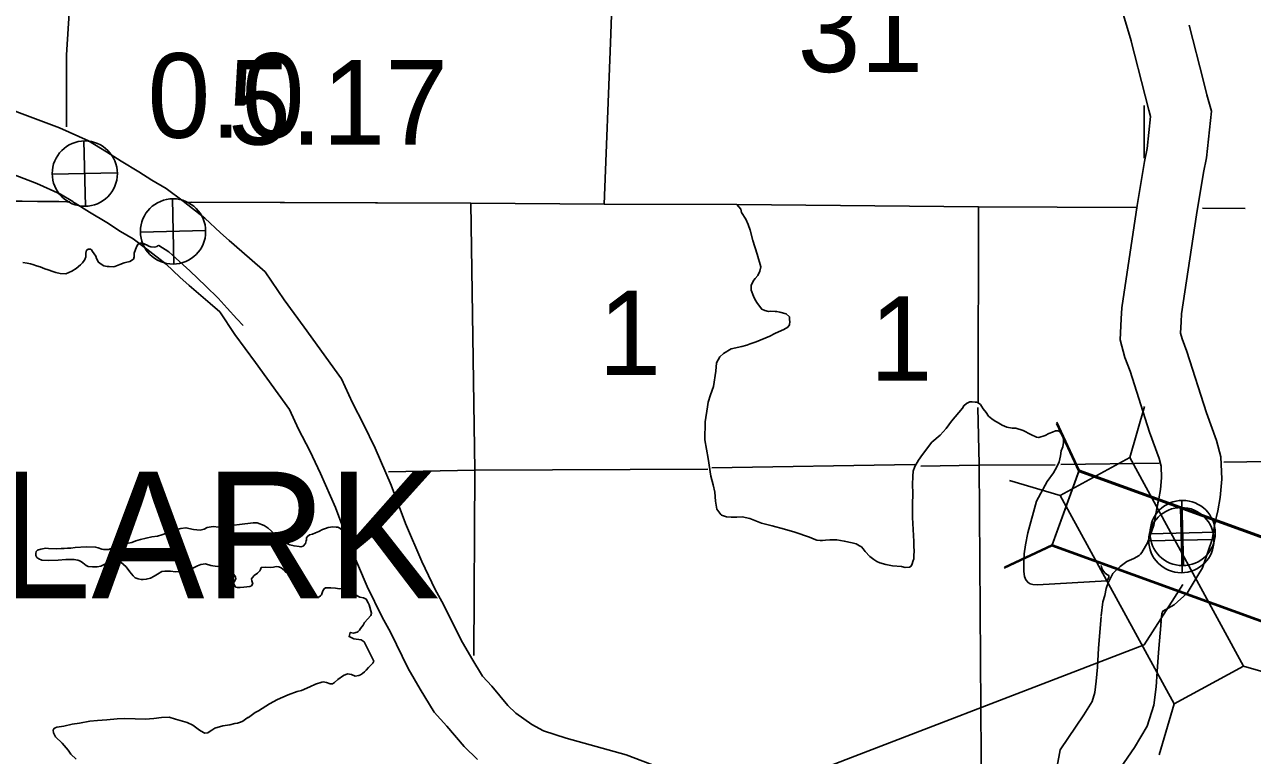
# Model space of a CAD drawing. Extents: x 369523 to 838377, y 495025 to 936819.
# Drawn here: x 570168 to 582440, y 816974 to 824276 of the extents above; entities that cross this region are included whole.
import ezdxf

# ---------------------------------------------------------------- set-up
doc = ezdxf.new("R2010")
doc.units = 0
for name, color, linetype in [('21', 7, 'Continuous'), ('DSN_BRDG_Annotation', 7, 'Continuous'), ('DSN_DRFT_Common-Annotations', 7, 'Continuous'), ('Level 1', 7, 'Continuous'), ('Level 10', 7, 'Continuous'), ('Level 15', 7, 'Continuous'), ('Level 21', 7, 'Continuous'), ('Level 22', 7, 'Continuous'), ('Level 6', 7, 'Continuous')]:
    doc.layers.add(name, color=color, linetype=linetype)

msp = doc.modelspace()

# ---------------------------------------------------------------- linework, layer by layer
at = {"layer": '21'}
for p, q in [((581356, 818080), (581743, 818682)), ((573273, 814970), (581356, 818080))]:
    msp.add_line(p, q, dxfattribs=at)
at = {"layer": 'DSN_DRFT_Common-Annotations'}
for p, q in [((570777, 822462), (570762, 823113)), ((570444, 822780), (571095, 822795)), ((571660, 821884), (571645, 822535)), ((571327, 822202), (571978, 822217)), ((581750, 818870), (581735, 819521)), ((581737, 818800), (581722, 819451)), ((581417, 819188), (582068, 819203)), ((581404, 819118), (582055, 819133))]:
    msp.add_line(p, q, dxfattribs=at)
for centre in [(570770, 822787), (571652, 822209), (581742, 819196), (581729, 819125)]:
    msp.add_circle(centre, 326, dxfattribs=at)
at = {"layer": 'Level 1'}
for points in [[(581158, 826469), (581124, 826224), (581101, 826030), (581090, 825844), (581076, 825683), (581065, 825582), (581057, 825486), (581036, 825336), (581024, 825210), (581018, 825100), (581019, 825020), (581024, 824938), (581034, 824830), (581046, 824730), (581227, 824112)], [(581985, 818976), (582002, 819025), (582037, 819132), (582064, 819290), (582093, 819418), (582117, 819552), (582133, 819733), (582124, 819956), (582079, 820120), (581980, 820397), (581784, 821011), (581737, 821135), (581722, 821192), (581727, 821307), (581731, 821387), (581880, 822375), (581951, 822797), (581982, 822945), (582030, 823410), (581985, 823573), (581950, 823711), (581806, 824271)], [(568377, 824155), (568468, 824076), (568507, 824061), (568602, 824016), (568803, 823934), (570091, 823405), (570517, 823243), (570807, 823114), (570988, 823004), (571135, 822912), (571309, 822804), (571440, 822720), (571583, 822638), (571752, 822510), (571754, 822509)], [(581395, 819109), (581435, 819219), (581453, 819276), (581476, 819406), (581505, 819537), (581522, 819631), (581532, 819747), (581527, 819863), (581506, 819940), (581412, 820205), (581217, 820814), (581165, 820951), (581118, 821126), (581127, 821335), (581133, 821447), (581288, 822470), (581362, 822908), (581388, 823037), (581421, 823359), (581404, 823420), (581369, 823563), (581225, 824122)], [(567982, 823704), (568153, 823554), (568273, 823508), (568361, 823467), (568575, 823379), (569871, 822847), (570289, 822688), (570528, 822581), (570649, 822508)], [(570652, 822506), (570673, 822493), (570817, 822403), (570989, 822297), (571128, 822207), (571252, 822136), (571389, 822033), (571583, 821883), (571721, 821754), (571814, 821670), (572022, 821490), (572118, 821405)], [(571742, 822518), (571752, 822510), (571971, 822341), (572127, 822196), (572212, 822119), (572417, 821941), (572572, 821804)], [(572572, 821804), (572761, 821526), (572961, 821253), (573337, 820735), (573446, 820497), (573555, 820284), (573673, 820043), (573831, 819674), (573975, 819292), (574137, 818911), (574273, 818631), (574355, 818483), (574532, 818125), (574639, 817941), (574744, 817767), (574838, 817665), (574999, 817474), (575079, 817397), (575239, 817284), (575356, 817221), (575582, 817146), (576179, 816979), (576610, 816817)], [(572118, 821405), (572270, 821180), (572476, 820900), (572816, 820430), (572906, 820235), (573018, 820016), (573127, 819792), (573274, 819450), (573418, 819068), (573591, 818662), (573741, 818354), (573824, 818205), (574003, 817841), (574123, 817636), (574261, 817406), (574387, 817268), (574561, 817064), (574696, 816933)], [(580929, 818370), (580944, 818509), (580963, 818571), (580978, 818643), (580997, 818697), (581046, 818793), (581119, 818860), (581184, 818911), (581254, 818942), (581309, 818972), (581322, 818984), (581333, 819002), (581393, 819104), (581435, 819219), (581453, 819276), (581476, 819406), (581499, 819513)], [(581525, 818303), (581534, 818388), (581543, 818416), (581656, 818478), (581787, 818594), (581849, 818695), (581939, 818848), (582002, 819025), (582037, 819132), (582064, 819290), (582069, 819309)], [(580928, 818361), (580902, 818047), (580890, 817856), (580879, 817716), (580866, 817603), (580838, 817513), (580756, 817378), (580517, 817030), (580457, 816705)], [(581526, 818312), (581501, 818004), (581488, 817814), (581476, 817658), (581455, 817477), (581389, 817265), (581261, 817053), (581084, 816796)]]:
    msp.add_lwpolyline(points, dxfattribs=at)
at = {"layer": 'Level 10'}
for points in [[(571177, 821900), (571219, 821910), (571247, 821924), (571257, 821933), (571265, 821957), (571263, 821991), (571286, 822055), (571302, 822083), (571322, 822091), (571348, 822091), (571395, 822071), (571409, 822063), (571431, 822054), (571465, 822052), (571493, 822060), (571497, 822066), (571509, 822070), (571509, 822068), (571609, 822005), (571684, 821939), (571821, 821816), (571980, 821663), (572103, 821544), (572192, 821443), (572289, 821337), (572353, 821270)], [(570151, 821900), (570195, 821892), (570229, 821884), (570252, 821878), (570286, 821867), (570324, 821855), (570370, 821835), (570404, 821825), (570450, 821808), (570482, 821798), (570523, 821790), (570581, 821787), (570641, 821813), (570685, 821839), (570726, 821875), (570746, 821895), (570764, 821918), (570772, 821930), (570780, 821954), (570782, 821976), (570782, 821992), (570784, 822010), (570786, 822022), (570790, 822022), (570804, 822032), (570826, 822032), (570836, 822026), (570848, 822010), (570880, 821962), (570886, 821938), (570907, 821902), (570933, 821883), (570961, 821865), (570995, 821859), (571013, 821859), (571053, 821855), (571071, 821859), (571121, 821878), (571165, 821896), (571177, 821900)], [(570151, 821900), (570195, 821892), (570229, 821884), (570252, 821878), (570286, 821867), (570324, 821855), (570370, 821835), (570404, 821825), (570450, 821808), (570482, 821798), (570523, 821790), (570581, 821787), (570641, 821813), (570685, 821839), (570726, 821875), (570746, 821895), (570764, 821918), (570772, 821930), (570780, 821954), (570782, 821976), (570782, 821992), (570784, 822010), (570786, 822022), (570790, 822022), (570804, 822032), (570826, 822032), (570836, 822026), (570848, 822010), (570880, 821962), (570886, 821938), (570907, 821902), (570933, 821883), (570961, 821865), (570995, 821859), (571013, 821859), (571053, 821855), (571071, 821859), (571121, 821878), (571165, 821896), (571177, 821900)], [(571177, 821900), (571219, 821910), (571247, 821924), (571257, 821933), (571265, 821957), (571263, 821991), (571286, 822055), (571299, 822078)], [(573355, 819210), (573339, 819227), (573318, 819245), (573298, 819254), (573282, 819256), (573246, 819257), (573226, 819256), (573202, 819251), (573175, 819241), (573145, 819232), (573108, 819211), (573076, 819198), (573046, 819185), (573017, 819178), (572997, 819162), (572987, 819147), (572986, 819129), (572982, 819117), (572975, 819091), (572952, 819066), (572930, 819058), (572912, 819061), (572862, 819068), (572818, 819079), (572783, 819094), (572726, 819132), (572710, 819148), (572671, 819183), (572636, 819216), (572601, 819243), (572563, 819272), (572494, 819298), (572452, 819299), (572315, 819281), (572259, 819276), (572225, 819271), (572110, 819255), (572054, 819262), (571994, 819250), (571964, 819235), (571923, 819226), (571857, 819230), (571780, 819248), (571731, 819241), (571629, 819214), (571560, 819184), (571541, 819178), (571495, 819166), (571439, 819157), (571382, 819145), (571328, 819132), (571281, 819117), (571239, 819101), (571170, 819087), (571136, 819080), (571116, 819074), (571059, 819054), (571035, 819042), (571007, 819033), (570985, 819030), (570959, 819030), (570941, 819035), (570905, 819048), (570877, 819055), (570783, 819059), (570673, 819052), (570630, 819045), (570596, 819044), (570564, 819041), (570534, 819040), (570488, 819039), (570408, 819042), (570382, 819044), (570330, 819036)], [(570330, 819036), (570297, 819025), (570285, 819011), (570281, 818993), (570282, 818973), (570290, 818953), (570309, 818938), (570339, 818924), (570407, 818922), (570505, 818925), (570581, 818931), (570619, 818932), (570661, 818933), (570699, 818926), (570727, 818915), (570751, 818898), (570784, 818871), (570804, 818863), (570846, 818858), (570892, 818858), (570930, 818865), (570964, 818880), (571001, 818903), (571052, 818918), (571090, 818917), (571129, 818904), (571184, 818858), (571221, 818809), (571252, 818769), (571275, 818748), (571303, 818737), (571333, 818732), (571355, 818732), (571385, 818735), (571427, 818744), (571464, 818765), (571495, 818784), (571541, 818811), (571569, 818814), (571594, 818815), (571626, 818816), (571677, 818809), (571706, 818812), (571744, 818825), (571772, 818834), (571810, 818839), (571829, 818839), (571857, 818848), (571897, 818869), (571930, 818882), (571978, 818887), (572030, 818873), (572092, 818863), (572134, 818864), (572181, 818851), (572203, 818832), (572232, 818806), (572260, 818781), (572275, 818760), (572278, 818740), (572268, 818719), (572257, 818699), (572265, 818671), (572278, 818656), (572292, 818652), (572322, 818651), (572358, 818654), (572390, 818657), (572420, 818661), (572435, 818668), (572447, 818686), (572449, 818690), (572444, 818708), (572438, 818720), (572435, 818738), (572445, 818752), (572462, 818771), (572496, 818796), (572519, 818820), (572527, 818831), (572534, 818851), (572578, 818854), (572622, 818853), (572656, 818856), (572684, 818861), (572710, 818858), (572734, 818848), (572761, 818825), (572779, 818805), (572785, 818804), (572804, 818788), (572816, 818782), (572834, 818783), (572855, 818790), (572869, 818796), (572879, 818796), (572893, 818793), (572918, 818767), (572937, 818730), (572952, 818702), (572970, 818687)], [(572970, 818687), (572983, 818663), (572977, 818645), (572972, 818627), (572980, 818601), (572999, 818581), (573029, 818564), (573046, 818557), (573066, 818553), (573088, 818556), (573111, 818560), (573125, 818569), (573137, 818579), (573150, 818617), (573161, 818640), (573177, 818648), (573229, 818650), (573275, 818645), (573315, 818640), (573353, 818641), (573391, 818640), (573417, 818631), (573433, 818619), (573462, 818594), (573474, 818582), (573493, 818567), (573519, 818556), (573555, 818547), (573583, 818535), (573602, 818498), (573611, 818480), (573637, 818397), (573628, 818372), (573566, 818303), (573551, 818274), (573525, 818241), (573516, 818227), (573502, 818211), (573491, 818207), (573457, 818196), (573423, 818203), (573412, 818162), (573460, 818140), (573531, 818128), (573561, 818108), (573658, 817915), (573649, 817895), (573604, 817853), (573581, 817827), (573565, 817810), (573546, 817794), (573536, 817787), (573526, 817779), (573508, 817773), (573473, 817766), (573436, 817783), (573396, 817788), (573355, 817774), (573298, 817731), (573267, 817702), (573245, 817691), (573223, 817691), (573187, 817702), (573153, 817709), (573139, 817706), (573075, 817687), (573018, 817661), (572937, 817623), (572894, 817612), (572803, 817581), (572696, 817534), (572617, 817490), (572505, 817421), (572472, 817402), (572405, 817354), (572401, 817352), (572376, 817335), (572350, 817316), (572327, 817306), (572297, 817297), (572271, 817292), (572218, 817281), (572150, 817269), (572071, 817245), (572039, 817228), (572022, 817217), (572000, 817201), (571970, 817198), (571956, 817203), (571918, 817226), (571850, 817275), (571794, 817303), (571677, 817338), (571614, 817356), (571535, 817354), (571459, 817342), (571375, 817336), (571273, 817341), (571169, 817342), (571092, 817340), (570990, 817331)], [(570990, 817331), (570896, 817322), (570819, 817316), (570717, 817295), (570644, 817285), (570560, 817267), (570536, 817262), (570489, 817255), (570475, 817249), (570461, 817240), (570455, 817228), (570458, 817200), (570477, 817161), (570543, 817098), (570603, 817026), (570630, 816987), (570683, 816936)]]:
    msp.add_lwpolyline(points, dxfattribs=at)
at = {"layer": 'Level 15'}
for points in [[(576025, 824094), (576054, 824932)], [(575961, 822481), (576025, 824094)], [(581275, 822450), (579702, 822454), (577287, 822477)], [(579702, 822454), (579697, 820497)], [(582368, 822438), (581942, 822443)], [(579726, 812231), (579745, 814535), (579710, 819885), (579694, 820449)]]:
    msp.add_lwpolyline(points, dxfattribs=at)
at = {"layer": 'Level 21'}
for p, q in [((581213, 819952), (581361, 820459)), ((580705, 819812), (580481, 820291)), ((580709, 819824), (580485, 820302)), ((581213, 819952), (580518, 819572)), ((582352, 817867), (581213, 819952)), ((580518, 819572), (580011, 819721)), ((580518, 819572), (581657, 817488)), ((580435, 819068), (579957, 818844)), ((580439, 819079), (579961, 818855)), ((581657, 817488), (582352, 817867)), ((582352, 817867), (582859, 817719)), ((581657, 817488), (581509, 816981))]:
    msp.add_line(p, q, dxfattribs=at)
for points in [[(582939, 819003), (580705, 819812), (580435, 819068), (582669, 818258)], [(582943, 819014), (580709, 819824), (580439, 819079), (582673, 818269)]]:
    msp.add_lwpolyline(points, close=True, dxfattribs=at)
at = {"layer": 'Level 22'}
for points in [[(570895, 830080), (570833, 827843), (570587, 823973)], [(570588, 823253), (570587, 823973)], [(581358, 822941), (581359, 823468)], [(574659, 817974), (574668, 819824), (574628, 822493)], [(579065, 819881), (577036, 819849)], [(581506, 819894), (580524, 819880)], [(600922, 819758), (595680, 819911), (590389, 819966), (585123, 819946), (582155, 819903)], [(576996, 819834), (574668, 819824), (573805, 819807)], [(580467, 819877), (579703, 819873), (579124, 819864)]]:
    msp.add_lwpolyline(points, dxfattribs=at)
at = {"layer": 'Level 6'}
for points in [[(570621, 822506), (570590, 822506), (569408, 822519), (566620, 822542)], [(570512, 822507), (569408, 822519), (566620, 822542)], [(577229, 819353), (577183, 819358), (577133, 819374), (577127, 819380), (577088, 819436), (577074, 819516), (577067, 819603), (577049, 819677), (577026, 819765), (577001, 819941), (576968, 820127), (576969, 820306), (576994, 820456), (577001, 820504), (577023, 820577), (577053, 820661), (577076, 820813), (577085, 820895), (577117, 820955), (577153, 820989), (577230, 821036), (577335, 821060), (577385, 821074), (577421, 821087), (577459, 821099), (577481, 821105), (577616, 821162), (577666, 821190), (577702, 821206), (577756, 821229), (577798, 821253), (577812, 821277), (577816, 821311), (577814, 821325), (577812, 821355), (577779, 821385), (577717, 821404), (577685, 821410), (577671, 821410), (577623, 821412), (577603, 821410), (577565, 821419), (577535, 821431), (577494, 821489), (577470, 821527), (577452, 821563), (577431, 821622), (577429, 821674), (577455, 821722), (577470, 821739), (577496, 821769), (577516, 821811), (577526, 821855), (577489, 821982), (577446, 822120), (577421, 822222), (577399, 822278), (577375, 822332), (577332, 822399), (577326, 822433), (577287, 822477), (575961, 822481), (574628, 822493), (571770, 822502)], [(577229, 819353), (577183, 819358), (577133, 819374), (577127, 819380), (577088, 819436), (577074, 819516), (577067, 819603), (577049, 819677), (577026, 819765), (577001, 819941), (576968, 820127), (576969, 820306), (576994, 820456), (577001, 820504), (577023, 820577), (577053, 820661), (577076, 820813), (577085, 820895), (577117, 820955), (577153, 820989), (577230, 821036), (577335, 821060), (577385, 821074), (577421, 821087), (577459, 821099), (577481, 821105), (577616, 821162), (577666, 821190), (577702, 821206), (577756, 821229), (577798, 821253), (577812, 821277), (577816, 821311), (577814, 821325), (577812, 821355), (577779, 821385), (577717, 821404), (577685, 821410), (577671, 821410), (577623, 821412), (577603, 821410), (577565, 821419), (577535, 821431), (577494, 821489), (577470, 821527), (577452, 821563), (577431, 821622), (577429, 821674), (577455, 821722), (577470, 821739), (577496, 821769), (577516, 821811), (577526, 821855), (577489, 821982), (577446, 822120), (577421, 822222), (577399, 822278), (577375, 822332), (577332, 822399), (577326, 822433), (577287, 822477), (575961, 822481), (574628, 822493), (571832, 822502)], [(580154, 818919), (580159, 818989), (580171, 819079), (580196, 819199), (580280, 819513), (580389, 819712), (580451, 819798), (580486, 819856), (580508, 819908), (580520, 819968), (580529, 820018), (580545, 820056), (580553, 820102), (580551, 820144), (580546, 820162), (580528, 820192), (580510, 820212), (580494, 820218), (580472, 820216), (580442, 820204), (580404, 820189), (580368, 820169), (580304, 820149), (580280, 820155), (580226, 820180), (580149, 820222), (580075, 820243), (580037, 820245), (579985, 820253), (579937, 820273), (579888, 820302), (579868, 820312), (579836, 820336), (579802, 820364), (579779, 820399), (579749, 820437), (579733, 820463), (579721, 820479), (579697, 820497), (579681, 820503), (579667, 820505), (579637, 820507), (579614, 820508), (579602, 820500), (579583, 820490), (579557, 820468), (579541, 820442), (579433, 820315), (579380, 820241), (579320, 820175), (579236, 820104), (579141, 819980), (579103, 819924), (579066, 819861), (579050, 819815), (579044, 819765), (579041, 819679), (579047, 819596), (579042, 819476), (579043, 819352), (579052, 819170), (579054, 819112), (579055, 819066), (579059, 819016), (579057, 818970), (579055, 818938), (579046, 818910), (579040, 818888), (579030, 818866), (579012, 818854), (578970, 818852), (578932, 818861), (578843, 818869), (578777, 818880), (578717, 818898), (578685, 818912), (578655, 818930), (578616, 818963), (578570, 819013), (578548, 819039), (578532, 819057), (578511, 819069), (578479, 819088), (578439, 819098), (578361, 819116), (578285, 819127), (578215, 819127), (578172, 819125), (578142, 819122), (578118, 819122), (578086, 819126), (578060, 819134), (578012, 819154), (577865, 819205), (577763, 819236), (577639, 819267), (577532, 819293), (577416, 819342), (577339, 819357), (577287, 819353), (577229, 819353)], [(580154, 818919), (580159, 818989), (580171, 819079), (580196, 819199), (580280, 819513), (580389, 819712), (580451, 819798), (580486, 819856), (580508, 819908), (580520, 819968), (580529, 820018), (580545, 820056), (580553, 820102), (580551, 820144), (580546, 820162), (580528, 820192), (580510, 820212), (580494, 820218), (580472, 820216), (580442, 820204), (580404, 820189), (580368, 820169), (580304, 820149), (580280, 820155), (580226, 820180), (580149, 820222), (580075, 820243), (580037, 820245), (579985, 820253), (579937, 820273), (579888, 820302), (579868, 820312), (579836, 820336), (579802, 820364), (579779, 820399), (579749, 820437), (579733, 820463), (579721, 820479), (579697, 820497), (579681, 820503), (579667, 820505), (579637, 820507), (579614, 820508), (579602, 820500), (579583, 820490), (579557, 820468), (579541, 820442), (579433, 820315), (579380, 820241), (579320, 820175), (579236, 820104), (579141, 819980), (579103, 819924), (579066, 819861), (579050, 819815), (579044, 819765), (579041, 819679), (579047, 819596), (579042, 819476), (579043, 819352), (579052, 819170), (579054, 819112), (579055, 819066), (579059, 819016), (579057, 818970), (579055, 818938), (579046, 818910), (579040, 818888), (579030, 818866), (579012, 818854), (578970, 818852), (578932, 818861), (578843, 818869), (578777, 818880), (578717, 818898), (578685, 818912), (578655, 818930), (578616, 818963), (578570, 819013), (578548, 819039), (578532, 819057), (578511, 819069), (578479, 819088), (578439, 819098), (578361, 819116), (578285, 819127), (578215, 819127), (578172, 819125), (578142, 819122), (578118, 819122), (578086, 819126), (578060, 819134), (578012, 819154), (577865, 819205), (577763, 819236), (577639, 819267), (577532, 819293), (577416, 819342), (577339, 819357), (577287, 819353), (577229, 819353)], [(580929, 818870), (580936, 818846), (580946, 818824), (580966, 818798), (580984, 818782), (581004, 818772), (581006, 818756), (580998, 818738), (580984, 818718), (580291, 818680), (580245, 818683), (580219, 818687), (580197, 818701), (580175, 818729), (580161, 818763), (580154, 818811), (580154, 818919)], [(580935, 818851), (580936, 818846), (580946, 818824), (580966, 818798), (580984, 818782), (581004, 818772), (581006, 818756), (580998, 818738), (580984, 818718), (580291, 818680), (580245, 818683), (580219, 818687), (580197, 818701), (580175, 818729), (580161, 818763), (580154, 818811), (580154, 818919)]]:
    msp.add_lwpolyline(points, dxfattribs=at)

# ---------------------------------------------------------------- texts
at = {"layer": '21'}
msp.add_text('CLARK', height=1267.2, dxfattribs=at).set_placement((568670, 818542))
at = {"layer": 'DSN_BRDG_Annotation'}
for s, p in [('0.0', (571396, 823145)), ('5.17', (572201, 823077))]:
    msp.add_text(s, height=844.8, dxfattribs=at).set_placement(p)
at = {"layer": 'Level 22'}
for s, height, p in [('31', 844.8, (577894, 823802)), ('1', 845, (575903, 820774)), ('1', 845, (578614, 820717))]:
    msp.add_text(s, height=height, dxfattribs=at).set_placement(p)

doc.saveas('drawing.dxf')
